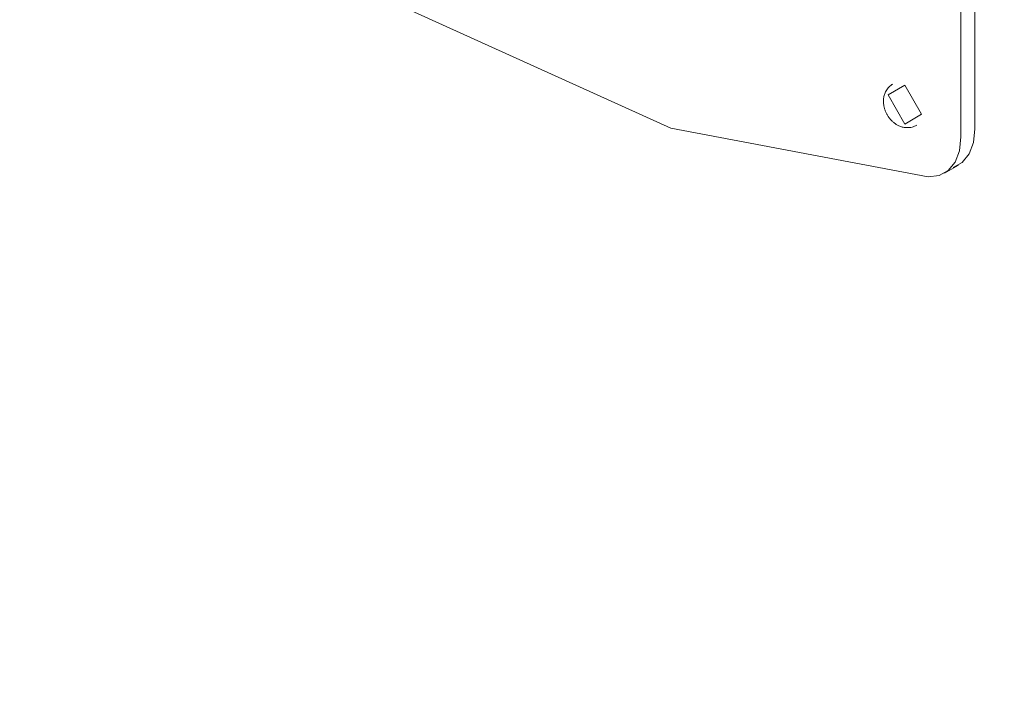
# Model space of a CAD drawing. Header units: metres. Extents: x -54598 to 1827199, y -329446 to -256744.
# Tile 267 of 474: x 202899 to 203023, y -302870 to -302786. Entities that reach past the tile are written whole.
import ezdxf

# ---------------------------------------------------------------- set-up
doc = ezdxf.new("R2010")
doc.units = ezdxf.units.M
doc.layers.add('M-EQPM', color=7, linetype='Continuous', lineweight=20)
doc.styles.add('ISO_1.0', font='isocpeur.ttf')

# ---------------------------------------------------------------- blocks, each defined once
blk = doc.blocks.new('PREXTHERM RSW 1890 - PREXTHERM RSW 1890-566327-aks33')
at = {"layer": 'M-EQPM'}
for p, q in [((25149.56, -7697.02), (25149.56, -7770.92)), ((25147.79, -7771.94), (25147.79, -7698.04)), ((25145.72, -7776.52), (25147.49, -7775.5))]:
    blk.add_line(p, q, dxfattribs=at)
for points in [[(25010.48, -7700.08, 0), (25042.99, -7731.45, 0), (25077.08, -7755.4, 0), (25111.17, -7770.82, 0), (25143.68, -7776.98, 0)], [(25139.22, -7765.26, 0), (25139.09, -7765.34, 0), (25138.96, -7765.44, 0), (25138.83, -7765.54, 0), (25138.72, -7765.65, 0), (25138.62, -7765.76, 0), (25138.52, -7765.88, 0), (25138.44, -7766, 0), (25138.36, -7766.12, 0), (25138.29, -7766.24, 0), (25138.24, -7766.36, 0), (25138.19, -7766.49, 0), (25138.15, -7766.6, 0), (25138.11, -7766.72, 0), (25138.08, -7766.84, 0), (25138.06, -7766.95, 0), (25138.04, -7767.06, 0), (25138.03, -7767.17, 0), (25138.02, -7767.28, 0), (25138.02, -7767.38, 0), (25138.02, -7767.49, 0), (25138.02, -7767.59, 0), (25138.02, -7767.68, 0), (25138.03, -7767.78, 0), (25138.05, -7767.87, 0), (25138.06, -7767.97, 0), (25138.08, -7768.06, 0), (25138.1, -7768.15, 0), (25138.12, -7768.24, 0), (25138.14, -7768.32, 0), (25138.17, -7768.41, 0), (25138.19, -7768.49, 0), (25138.22, -7768.58, 0), (25138.25, -7768.66, 0), (25138.29, -7768.74, 0), (25138.32, -7768.82, 0), (25138.36, -7768.9, 0), (25138.4, -7768.97, 0), (25138.44, -7769.05, 0), (25138.48, -7769.12, 0), (25138.52, -7769.2, 0), (25138.57, -7769.27, 0), (25138.61, -7769.35, 0), (25138.66, -7769.42, 0), (25138.71, -7769.49, 0), (25138.77, -7769.56, 0), (25138.82, -7769.63, 0), (25138.88, -7769.69, 0), (25138.93, -7769.76, 0), (25138.99, -7769.82, 0), (25139.06, -7769.89, 0), (25139.12, -7769.95, 0), (25139.19, -7770.01, 0), (25139.26, -7770.07, 0), (25139.33, -7770.13, 0), (25139.4, -7770.19, 0), (25139.48, -7770.25, 0), (25139.56, -7770.3, 0), (25139.64, -7770.36, 0), (25139.72, -7770.4, 0)], [(25140.72, -7770.31, 0), (25138.6, -7766.63, 0), (25140.72, -7765.41, 0)], [(25140.72, -7765.41, 0), (25142.84, -7769.08, 0), (25140.72, -7770.31, 0)], [(25142.22, -7770.45, 0), (25142.08, -7770.53, 0), (25141.93, -7770.6, 0), (25141.78, -7770.65, 0), (25141.63, -7770.69, 0), (25141.48, -7770.73, 0), (25141.33, -7770.75, 0), (25141.19, -7770.76, 0), (25141.05, -7770.77, 0), (25140.91, -7770.77, 0), (25140.77, -7770.75, 0), (25140.64, -7770.74, 0), (25140.52, -7770.71, 0), (25140.4, -7770.69, 0), (25140.28, -7770.65, 0), (25140.17, -7770.62, 0), (25140.07, -7770.58, 0), (25139.97, -7770.53, 0), (25139.87, -7770.49, 0), (25139.78, -7770.44, 0), (25139.72, -7770.4, 0)], [(25149.56, -7770.92, 0), (25149.38, -7772.66, 0), (25148.84, -7774.09, 0), (25147.97, -7775.16, 0), (25146.82, -7775.79, 0)], [(25143.68, -7776.98, 0), (25145.06, -7776.81, 0), (25146.21, -7776.18, 0), (25147.07, -7775.11, 0), (25147.61, -7773.68, 0), (25147.79, -7771.94, 0)]]:
    blk.add_polyline3d(points, dxfattribs=at)
blk = doc.blocks.new('asfdf')
at = {"layer": 'M-EQPM'}
blk.add_blockref('PREXTHERM RSW 1890 - PREXTHERM RSW 1890-566327-aks33', (412918.36, 91005.12), dxfattribs=at)

msp = doc.modelspace()

# ---------------------------------------------------------------- block references
at = {"color": 5, "lineweight": 30}
msp.add_blockref('asfdf', (-235048.77, -386034.09), dxfattribs=at)

# ---------------------------------------------------------------- texts
at = {"insert": (-31447.28, -294346.07), "char_height": 296.352, "width": 15926.8186, "attachment_point": 1, "style": 'ISO_1.0'}
msp.add_mtext('\\pi6266.79412;ОБЩИЕ УКАЗАНИЯ.\\P\\pi7963.40932;\\P\\pi0; Данный   рабочий  проект выполнен согласно   задания   на  проектирование.\\PКотельная блочная  {\\C7;1100Гн} предназначена для снабжения теплом .\\P Расчетная температура наружного воздуха tнар.= -14°С.\\P Котельная блочная транспортабельная автоматизированная  {\\C7;1100Гн} производительностью 1.200 МВт смонтирована на прочной раме и поставляется в 100% заводской готовности.\\P Теплоснабжение осуществляется по открытой схеме по температурному графику 90-70°С (2-х трубная система).\\P Котельная комплектуется 2 водогрейными  автоматизированными  котлами  {\\fISOCPEUR|b0|i0|c238|p34;1} котел {\\C0;КВа-0,58\\C7;Гн}.  Котел  оборудован газовыми  горелками.\\PРасход газа на {\\fISOCPEUR|b0|i0|c238|p34;1} котел  {\\C0;КВа-0,46\\C7;Гн}.        -56.8 м3/ч.\\P Внутри блочной котельной располагаются водоподготовительная система, сетевые циркуляционные насосы,  а также электрооборудование, КИП и А (щиты управления, входные распределительные устройства, пульты управления и другое вспомогательное оборудование.\\P Дымовые трубы  поставляются  заводом-изготовителем.\\P Котельная  II  степени  огнестойкости.', dxfattribs=at)

doc.saveas('drawing.dxf')
